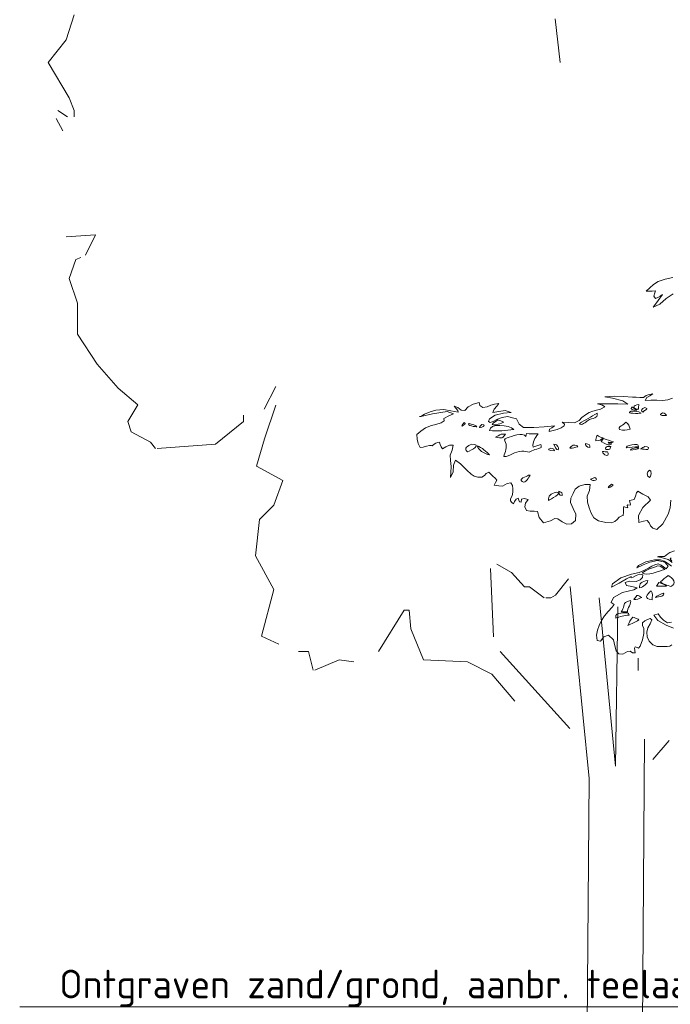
# Model space of a CAD drawing. Header units: metres. Extents: x 92403 to 95147, y 464428 to 465602.
# Tile 293 of 568: x 92443.56 to 92445.61, y 465229.39 to 465232.49. Entities that reach past the tile are written whole.
import ezdxf
from ezdxf import colors
from ezdxf.entities.mleader import LeaderData, LeaderLine
from ezdxf.math import Vec2, Vec3

# ---------------------------------------------------------------- set-up
doc = ezdxf.new("R2010")
doc.units = ezdxf.units.M
doc.layers.get('0').update_dxf_attribs({"linetype": 'CONTINUOUS'})
doc.layers.add('X-XX-AL-AANKLEDING-S', color=250, linetype='CONTINUOUS', lineweight=9)
doc.layers.add('X-XX-AL-DETAIL1-T18', color=7, linetype='CONTINUOUS', lineweight=18)
doc.styles.add('NLCS-ISO-M50-T18', font='NLCS-ISO.ttf', dxfattribs={"height": 0.09})

# ---------------------------------------------------------------- blocks, each defined once
blk = doc.blocks.new('boom 1')
at = {"color": 251, "true_color": 0x636466}
for p, q in [((-5.5711, 10.3309), (-5.4836, 10.5416)), ((-0.2083, 10.1381), (-0.2621, 10.508)), ((-5.7684, 10.1381), (-5.5711, 10.3309)), ((-5.5374, 9.8377), (-5.7684, 10.1381)), ((-5.4836, 9.7301), (-5.5374, 9.8377)), ((-5.5554, 9.6762), (-5.6629, 9.7301)), ((-5.4836, 9.6762), (-5.4836, 9.7301)), ((-5.6091, 9.5552), (-5.6786, 9.6605)), ((-5.2549, 8.6719), (-5.5711, 8.6563)), ((-5.3603, 8.4993), (-5.2549, 8.6719)), ((-5.5374, 8.302), (-5.4656, 8.4612)), ((-5.4656, 8.4612), (-5.4118, 8.4791)), ((-5.4499, 8.0912), (-5.5374, 8.302)), ((-5.4499, 7.8267), (-5.4499, 8.0912)), ((-5.2347, 7.5711), (-5.4499, 7.8267)), ((-5.0083, 7.3671), (-5.2347, 7.5711)), ((-3.4209, 7.1899), (-3.2954, 7.3828)), ((-4.7953, 7.2258), (-5.0083, 7.3671)), ((-4.9029, 7.0846), (-4.7953, 7.2258)), ((-3.6474, 7.0846), (-3.6474, 7.1384)), ((-4.8671, 6.9971), (-4.9029, 7.0846)), ((-3.9501, 6.8918), (-3.6474, 7.0846)), ((-4.6563, 6.9075), (-4.8671, 6.9971)), ((-4.6025, 6.8537), (-4.6563, 6.9075)), ((-4.5845, 6.8537), (-3.9501, 6.8918)), ((-0.7381, 5.8017), (-0.8951, 5.8712)), ((-0.9309, 5.2546), (-0.9645, 5.8354)), ((-0.5947, 5.6784), (-0.7381, 5.8017)), ((-0.2583, 5.6067), (-0.1171, 5.7456)), ((-0.5408, 5.6784), (-0.5947, 5.6784)), ((-0.3817, 5.5865), (-0.5408, 5.6784)), ((0.1078, 4.0489), (-0.1006, 5.6811)), ((-0.3637, 5.5865), (-0.3099, 5.5865)), ((-0.3099, 5.5865), (-0.2583, 5.6067)), ((0.3926, 4.1543), (0.2155, 5.5847)), ((-1.9017, 5.4811), (-2.182, 5.1291)), ((-1.8479, 5.4811), (-1.9017, 5.4811)), ((-1.83, 5.3219), (-1.8479, 5.4811)), ((0.3926, 4.1543), (0.4173, 5.5085)), ((-1.691, 5.0573), (-1.83, 5.3219)), ((-2.942, 5.1291), (-3.0474, 5.1291)), ((-2.8882, 4.9699), (-2.942, 5.1291)), ((-0.1014, 4.4745), (-0.8592, 5.1291)), ((-2.8725, 4.9699), (-2.608, 5.0573)), ((-2.608, 5.0573), (-2.4488, 5.0416)), ((-1.2134, 5.0416), (-1.691, 5.0573)), ((-0.9488, 4.9363), (-1.2134, 5.0416)), ((0.6392, 4.9681), (0.6392, 5.0735)), ((-0.7, 4.7054), (-0.9488, 4.9363)), ((0.684, 1.6293), (0.7087, 4.383)), ((0.7984, 4.2103), (0.9755, 4.3717)), ((0.0624, -0.023), (0.1078, 4.0489))]:
    blk.add_line(p, q, dxfattribs=at)
at = {"color": 251, "true_color": 0x636466, "flags": 128}
blk.add_lwpolyline([(-3.2959, 7.2249), (-3.4175, 6.9377), (-3.5059, 6.7056), (-3.2185, 6.5841), (-3.318, 6.3741), (-3.4728, 6.2526), (-3.517, 5.9432), (-3.318, 5.6559), (-3.4507, 5.2581), (-3.2627, 5.1918)], dxfattribs=at)
blk = doc.blocks.new('meerstammige boom')
at = {"color": 0, "lineweight": 0, "transparency": 33554559}
for points in [[(-2.43, 4.5155), (-2.4509, 4.5111), (-2.4729, 4.532), (-2.4878, 4.5569), (-2.5003, 4.5833), (-2.5228, 4.5719), (-2.5022, 4.5289), (-2.4574, 4.4935), (-2.42, 4.4691)], [(-2.429, 4.3372), (-2.4395, 4.3283), (-2.4537, 4.3256), (-2.4798, 4.3249), (-2.5055, 4.3255), (-2.5275, 4.338), (-2.5469, 4.3677), (-2.5573, 4.4019), (-2.5596, 4.4377), (-2.5547, 4.4713), (-2.5428, 4.5041), (-2.5329, 4.536), (-2.5413, 4.5465), (-2.5563, 4.5383), (-2.5702, 4.5265), (-2.5829, 4.5108), (-2.582, 4.4896), (-2.5757, 4.4666), (-2.5751, 4.427), (-2.5827, 4.3769), (-2.5939, 4.3274), (-2.6026, 4.3124), (-2.6109, 4.3181), (-2.6203, 4.3216), (-2.6239, 4.3112), (-2.6225, 4.293), (-2.6214, 4.2746), (-2.6347, 4.2755), (-2.6479, 4.2882), (-2.6619, 4.2857), (-2.6856, 4.2651), (-2.7072, 4.2686), (-2.7211, 4.2902), (-2.7268, 4.3296), (-2.7351, 4.378), (-2.7606, 4.4154), (-2.7845, 4.4021), (-2.8031, 4.3681), (-2.82, 4.371), (-2.8237, 4.4142), (-2.819, 4.4531), (-2.8096, 4.4911), (-2.7971, 4.5287), (-2.7817, 4.5658), (-2.7634, 4.6015), (-2.7422, 4.6343), (-2.7303, 4.6559), (-2.7466, 4.6706), (-2.734, 4.7109), (-2.6872, 4.7486), (-2.628, 4.7709), (-2.6108, 4.7861), (-2.6381, 4.7977), (-2.6662, 4.8062), (-2.6736, 4.8289), (-2.6508, 4.839), (-2.616, 4.8376), (-2.5953, 4.8498), (-2.5824, 4.869), (-2.5801, 4.8885), (-2.5976, 4.8935), (-2.6162, 4.8841), (-2.6314, 4.8694), (-2.6399, 4.865), (-2.643, 4.869), (-2.6426, 4.8753), (-2.667, 4.8565), (-2.7056, 4.8236), (-2.7443, 4.7908), (-2.7393, 4.8169), (-2.6959, 4.8639), (-2.6402, 4.8942), (-2.5997, 4.9062), (-2.5748, 4.9221), (-2.5516, 4.9423), (-2.5333, 4.957), (-2.5174, 4.967), (-2.5001, 4.9745), (-2.485, 4.966), (-2.4715, 4.9506), (-2.458, 4.9351), (-2.4471, 4.9573), (-2.4658, 4.989), (-2.5044, 5.0008), (-2.5443, 4.9882), (-2.5785, 4.9665), (-2.6126, 4.9445), (-2.6034, 4.9611), (-2.5641, 4.99), (-2.5195, 5.0073), (-2.4887, 5.0073), (-2.4678, 4.9968), (-2.4505, 4.9803), (-2.4299, 4.958)], [(-2.4316, 5.0219), (-2.4369, 5.0139), (-2.4288, 4.9973)], [(-2.4272, 4.9858), (-2.4367, 4.9985), (-2.4481, 5.0105), (-2.4658, 5.0183), (-2.4847, 5.0244), (-2.5032, 5.0316), (-2.4977, 5.0343), (-2.4822, 5.0343), (-2.4668, 5.0343), (-2.458, 5.0433), (-2.4491, 5.0542), (-2.4381, 5.0632), (-2.4148, 5.0767)], [(-2.4342, 5.4769), (-2.4376, 5.4148), (-2.4485, 5.3663), (-2.476, 5.2899), (-2.5077, 5.2441), (-2.5287, 5.2551), (-2.5409, 5.2743), (-2.5478, 5.2966), (-2.5578, 5.3157), (-2.5778, 5.3122), (-2.6017, 5.2998), (-2.6027, 5.3554), (-2.5808, 5.4185), (-2.5402, 5.4759), (-2.5529, 5.5018), (-2.5806, 5.5237), (-2.6069, 5.5472), (-2.6144, 5.533), (-2.6199, 5.5071), (-2.626, 5.4819), (-2.641, 5.4774), (-2.6498, 5.4726), (-2.6489, 5.4617), (-2.6453, 5.4448), (-2.6472, 5.4366), (-2.6602, 5.44), (-2.6633, 5.4345), (-2.6614, 5.4249), (-2.6594, 5.4153), (-2.6652, 5.4172), (-2.6729, 5.422), (-2.6806, 5.4267), (-2.6821, 5.4144), (-2.6821, 5.3976), (-2.6821, 5.3809), (-2.6839, 5.3565), (-2.6914, 5.352), (-2.7051, 5.3418), (-2.7161, 5.3235), (-2.7282, 5.3079), (-2.7443, 5.2984), (-2.7751, 5.3002), (-2.8126, 5.314), (-2.8383, 5.3359), (-2.8511, 5.3745), (-2.8624, 5.417), (-2.8716, 5.4598), (-2.8721, 5.5065), (-2.8607, 5.5521), (-2.857, 5.5986), (-2.8856, 5.5981), (-2.915, 5.5862), (-2.9353, 5.563), (-2.947, 5.5286), (-2.958, 5.4927), (-2.9606, 5.4572), (-2.9469, 5.4111), (-2.9319, 5.3649), (-2.9346, 5.3164), (-2.9544, 5.289), (-2.9787, 5.2885), (-3.0033, 5.3045), (-3.027, 5.3289), (-3.0425, 5.3331), (-3.0646, 5.3129), (-3.1015, 5.2981), (-3.1249, 5.3386), (-3.1335, 5.3878), (-3.1516, 5.3897), (-3.171, 5.3888), (-3.191, 5.3943), (-3.2001, 5.4229), (-3.1968, 5.4531), (-3.1829, 5.4815), (-3.2026, 5.4899), (-3.2167, 5.4833), (-3.2183, 5.4592), (-3.2272, 5.4636), (-3.232, 5.476), (-3.2344, 5.4916), (-3.2449, 5.484), (-3.2535, 5.4651), (-3.26, 5.4471), (-3.2688, 5.4578), (-3.2757, 5.47), (-3.2745, 5.486), (-3.2663, 5.5108), (-3.2624, 5.5378), (-3.2621, 5.5648), (-3.2645, 5.5926), (-3.2727, 5.6124), (-3.2926, 5.6065), (-3.3174, 5.5873), (-3.3361, 5.5883), (-3.3608, 5.5951), (-3.3534, 5.6156), (-3.3462, 5.6324), (-3.3547, 5.6499), (-3.3681, 5.6648), (-3.3787, 5.6801), (-3.3896, 5.6952), (-3.4023, 5.6863), (-3.4118, 5.6703), (-3.4259, 5.6577), (-3.4464, 5.6563), (-3.4655, 5.6657), (-3.4815, 5.6796), (-3.504, 5.7111), (-3.5367, 5.7617), (-3.5629, 5.792), (-3.5743, 5.7505), (-3.5758, 5.6998), (-3.5903, 5.6548), (-3.5889, 5.6927), (-3.5856, 5.7402), (-3.5897, 5.7874), (-3.5924, 5.8305), (-3.5818, 5.8685), (-3.5759, 5.9093), (-3.5952, 5.9089), (-3.6146, 5.8954), (-3.6325, 5.8805), (-3.6385, 5.8958), (-3.6434, 5.9141), (-3.6482, 5.9324), (-3.6584, 5.9306), (-3.6675, 5.9245), (-3.6748, 5.9161), (-3.6854, 5.9034), (-3.6893, 5.905), (-3.6994, 5.9072), (-3.7151, 5.9013), (-3.733, 5.8929), (-3.7489, 5.8905), (-3.7592, 5.9218), (-3.765, 5.9568), (-3.7673, 5.9921), (-3.7452, 6.0201), (-3.7204, 6.0442), (-3.69, 6.0631), (-3.6671, 6.0718), (-3.6385, 6.0847), (-3.6227, 6.1007), (-3.625, 6.1174), (-3.5991, 6.1396), (-3.5743, 6.1563), (-3.6076, 6.1736), (-3.6842, 6.1546), (-3.745, 6.1344), (-3.7268, 6.1532), (-3.6964, 6.1707), (-3.6672, 6.1833), (-3.6252, 6.1898), (-3.589, 6.18), (-3.55, 6.169), (-3.5518, 6.1819), (-3.5619, 6.2001), (-3.5703, 6.2144), (-3.5515, 6.2043), (-3.534, 6.1852), (-3.5139, 6.1823), (-3.4968, 6.2112), (-3.4709, 6.2307), (-3.4391, 6.2433), (-3.4356, 6.2196), (-3.4202, 6.2049), (-3.3979, 6.2102), (-3.3791, 6.2226), (-3.3583, 6.2313), (-3.337, 6.2378), (-3.3467, 6.2147), (-3.3607, 6.1924), (-3.368, 6.1668), (-3.3359, 6.1729), (-3.3036, 6.1811), (-3.2708, 6.1669), (-3.3112, 6.161), (-3.3549, 6.1457), (-3.3847, 6.115), (-3.3897, 6.0959), (-3.3814, 6.0869), (-3.3656, 6.0937), (-3.3436, 6.1122), (-3.318, 6.1264), (-3.2902, 6.1338), (-3.2437, 6.1166), (-3.2293, 6.0743), (-3.2069, 6.0484), (-3.153, 6.0479), (-3.0985, 6.0526), (-3.045, 6.0613), (-3.0577, 6.046), (-3.0701, 6.0358), (-3.0729, 6.0158), (-3.0512, 6.0232), (-3.0297, 6.0328), (-3.0099, 6.0453), (-2.9931, 6.0606), (-2.9912, 6.0732), (-3.0032, 6.0902), (-2.9699, 6.0858), (-2.9388, 6.0857), (-2.9152, 6.103), (-2.8999, 6.1261), (-2.882, 6.1473), (-2.8614, 6.1657), (-2.8425, 6.1771), (-2.823, 6.1848), (-2.8023, 6.1922), (-2.7798, 6.2093), (-2.7918, 6.2238), (-2.818, 6.235), (-2.7649, 6.2341), (-2.7118, 6.2331), (-2.659, 6.2324), (-2.686, 6.2583), (-2.7398, 6.278), (-2.7801, 6.2901), (-2.7316, 6.2951), (-2.6827, 6.2925), (-2.6346, 6.2872), (-2.6157, 6.2855), (-2.5967, 6.2843), (-2.5778, 6.2845), (-2.564, 6.2986), (-2.5474, 6.308), (-2.529, 6.3129), (-2.5434, 6.2967), (-2.5597, 6.283), (-2.5686, 6.2611), (-2.5382, 6.2619), (-2.5076, 6.2627), (-2.4775, 6.261), (-2.4496, 6.266), (-2.4245, 6.2797)], [(-2.4214, 7.0981), (-2.4589, 7.0633), (-2.492, 7.0187), (-2.5267, 6.9946), (-2.5093, 7.0294), (-2.4919, 7.0641), (-2.4781, 7.0931), (-2.4897, 7.0815), (-2.5013, 7.0699), (-2.5138, 7.0613), (-2.5222, 7.0806), (-2.5183, 7.1058), (-2.5139, 7.1233), (-2.5323, 7.1213), (-2.5506, 7.1193), (-2.5633, 7.1208), (-2.5439, 7.1462), (-2.5255, 7.1721), (-2.5006, 7.1953), (-2.4634, 7.2153), (-2.4228, 7.2276)]]:
    blk.add_lwpolyline(points, dxfattribs=at)
for points, knots in [([(-2.6388, 6.2091), (-2.6503, 6.1917), (-2.6282, 6.1846), (-2.6127, 6.183), (-2.6173, 6.1882), (-2.6317, 6.2091), (-2.6388, 6.2091)], [0, 0, 0, 0, 1, 1, 1, 2, 2, 2, 2]), ([(-2.6011, 6.2293), (-2.6365, 6.2248), (-2.6345, 6.1917), (-2.604, 6.1917), (-2.6032, 6.2042), (-2.6021, 6.2168), (-2.6011, 6.2293)], [0, 0, 0, 0, 1, 1, 1, 2, 2, 2, 2]), ([(-2.5693, 6.2062), (-2.5843, 6.1928), (-2.5977, 6.185), (-2.578, 6.1686), (-2.5742, 6.189), (-2.5453, 6.1903), (-2.5693, 6.2062)], [0, 0, 0, 0, 1, 1, 1, 2, 2, 2, 2]), ([(-2.8211, 6.1599), (-2.852, 6.1328), (-2.8828, 6.1059), (-2.9137, 6.0789), (-2.902, 6.0554), (-2.88, 6.0932), (-2.8712, 6.1009), (-2.8399, 6.1286), (-2.8171, 6.1145), (-2.8211, 6.1599)], [0, 0, 0, 0, 1, 1, 1, 2, 2, 2, 3, 3, 3, 3]), ([(-2.6417, 6.1772), (-2.6781, 6.1535), (-2.5981, 6.1589), (-2.5896, 6.1599), (-2.6066, 6.1772), (-2.616, 6.1755), (-2.6417, 6.1772)], [0, 0, 0, 0, 1, 1, 1, 2, 2, 2, 2]), ([(-2.4767, 6.1628), (-2.506, 6.1409), (-2.4761, 6.1425), (-2.4565, 6.1425), (-2.46, 6.1533), (-2.4657, 6.1585), (-2.4767, 6.1628)], [0, 0, 0, 0, 1, 1, 1, 2, 2, 2, 2]), ([(-3.7529, 6.1339), (-3.7509, 6.1339), (-3.749, 6.1339), (-3.7471, 6.1339), (-3.749, 6.1339), (-3.7509, 6.1339), (-3.7529, 6.1339)], [0, 0, 0, 0, 1, 1, 1, 2, 2, 2, 2]), ([(-3.3419, 6.1078), (-3.352, 6.0949), (-3.3656, 6.0867), (-3.3709, 6.0702), (-3.3536, 6.0611), (-3.3242, 6.0801), (-3.31, 6.0904), (-3.3207, 6.0962), (-3.3314, 6.102), (-3.3419, 6.1078)], [0, 0, 0, 0, 1, 1, 1, 2, 2, 2, 3, 3, 3, 3]), ([(-3.5185, 6.0875), (-3.5242, 6.0772), (-3.5285, 6.0708), (-3.53, 6.0586), (-3.5178, 6.0688), (-3.5047, 6.0739), (-3.5185, 6.0875)], [0, 0, 0, 0, 1, 1, 1, 2, 2, 2, 2]), ([(-3.4925, 6.0789), (-3.509, 6.0627), (-3.4558, 6.0528), (-3.4519, 6.0528), (-3.4519, 6.0655), (-3.4822, 6.0738), (-3.4925, 6.0789)], [0, 0, 0, 0, 1, 1, 1, 2, 2, 2, 2]), ([(-3.3853, 6.0238), (-3.3419, 6.0202), (-3.3002, 6.0213), (-3.258, 6.0325), (-3.2817, 6.0674), (-3.3853, 6.0853), (-3.3853, 6.0238)], [0, 0, 0, 0, 1, 1, 1, 2, 2, 2, 2]), ([(-2.6706, 6.0904), (-2.6788, 6.0662), (-2.7172, 6.0521), (-2.7024, 6.0325), (-2.6815, 6.02), (-2.6701, 6.029), (-2.6474, 6.0354), (-2.6498, 6.0548), (-2.6555, 6.0766), (-2.6706, 6.0904)], [0, 0, 0, 0, 1, 1, 1, 2, 2, 2, 3, 3, 3, 3]), ([(-3.3246, 5.9949), (-3.3342, 5.9872), (-3.3439, 5.9795), (-3.3535, 5.9718), (-3.3168, 5.9633), (-3.3171, 5.9606), (-3.3014, 5.9949), (-3.3092, 5.9949), (-3.3169, 5.9949), (-3.3246, 5.9949)], [0, 0, 0, 0, 1, 1, 1, 2, 2, 2, 3, 3, 3, 3]), ([(-3.1914, 6.0007), (-3.1925, 5.993), (-3.1934, 5.9852), (-3.1944, 5.9776), (-3.2103, 6.0111), (-3.2702, 5.9796), (-3.2928, 5.9659), (-3.3114, 5.9547), (-3.3074, 5.949), (-3.3014, 5.9299), (-3.2907, 5.8951), (-3.3046, 5.8541), (-3.31, 5.8184), (-3.2783, 5.8184), (-3.2522, 5.861), (-3.2159, 5.8616), (-3.2024, 5.8614), (-3.1893, 5.8586), (-3.177, 5.8531), (-3.1679, 5.8614), (-3.158, 5.8681), (-3.147, 5.8737), (-3.118, 5.8885), (-3.1086, 5.8799), (-3.1162, 5.9139), (-3.1297, 5.9071), (-3.1432, 5.9004), (-3.1567, 5.8937), (-3.161, 5.9323), (-3.1459, 5.9635), (-3.1306, 5.9978), (-3.1512, 5.9962), (-3.1712, 5.9977), (-3.1914, 6.0007)], [0, 0, 0, 0, 1, 1, 1, 2, 2, 2, 3, 3, 3, 4, 4, 4, 5, 5, 5, 6, 6, 6, 7, 7, 7, 8, 8, 8, 9, 9, 9, 10, 10, 10, 11, 11, 11, 11]), ([(-2.8211, 5.9862), (-2.8259, 5.971), (-2.8279, 5.959), (-2.8268, 5.9428), (-2.8033, 5.9462), (-2.8035, 5.9493), (-2.7893, 5.9659), (-2.8042, 5.9688), (-2.8099, 5.9776), (-2.8211, 5.9862)], [0, 0, 0, 0, 1, 1, 1, 2, 2, 2, 3, 3, 3, 3]), ([(-2.7863, 5.9603), (-2.7997, 5.9391), (-2.8071, 5.9417), (-2.7834, 5.9241), (-2.7685, 5.9128), (-2.7583, 5.9035), (-2.7429, 5.9198), (-2.7515, 5.9185), (-2.7583, 5.9224), (-2.7632, 5.9313), (-2.753, 5.9277), (-2.7434, 5.9285), (-2.7343, 5.9341), (-2.7516, 5.9428), (-2.769, 5.9515), (-2.7863, 5.9603)], [0, 0, 0, 0, 1, 1, 1, 2, 2, 2, 3, 3, 3, 4, 4, 4, 5, 5, 5, 5]), ([(-3.478, 5.9168), (-3.4999, 5.9035), (-3.5234, 5.8845), (-3.5011, 5.856), (-3.478, 5.8692), (-3.4218, 5.9168), (-3.478, 5.9168)], [0, 0, 0, 0, 1, 1, 1, 2, 2, 2, 2]), ([(-3.4489, 5.9024), (-3.4456, 5.8725), (-3.4144, 5.8396), (-3.3853, 5.8329), (-3.3992, 5.8515), (-3.4271, 5.8951), (-3.4489, 5.9024)], [0, 0, 0, 0, 1, 1, 1, 2, 2, 2, 2]), ([(-2.9455, 5.9081), (-2.954, 5.9026), (-2.9599, 5.8948), (-2.9629, 5.8849), (-2.9484, 5.8849), (-2.9357, 5.8917), (-2.9223, 5.8965), (-2.926, 5.9066), (-2.9338, 5.9104), (-2.9455, 5.9081)], [0, 0, 0, 0, 1, 1, 1, 2, 2, 2, 3, 3, 3, 3]), ([(-2.8818, 5.9226), (-2.8827, 5.9088), (-2.8754, 5.8908), (-2.8587, 5.8908), (-2.8587, 5.9144), (-2.8592, 5.9152), (-2.8818, 5.9226)], [0, 0, 0, 0, 1, 1, 1, 2, 2, 2, 2]), ([(-2.7574, 5.8993), (-2.7726, 5.8981), (-2.7784, 5.8894), (-2.7748, 5.8734), (-2.7504, 5.8734), (-2.7538, 5.8766), (-2.7487, 5.8993), (-2.7516, 5.8993), (-2.7545, 5.8993), (-2.7574, 5.8993)], [0, 0, 0, 0, 1, 1, 1, 2, 2, 2, 3, 3, 3, 3]), ([(-2.6243, 5.9139), (-2.6419, 5.9081), (-2.6677, 5.909), (-2.6677, 5.8878), (-2.6465, 5.8908), (-2.6253, 5.8937), (-2.604, 5.8965), (-2.604, 5.9146), (-2.6044, 5.9139), (-2.6243, 5.9139)], [0, 0, 0, 0, 1, 1, 1, 2, 2, 2, 3, 3, 3, 3]), ([(-2.6185, 5.8878), (-2.6252, 5.8852), (-2.6446, 5.8803), (-2.6446, 5.8704), (-2.6351, 5.8709), (-2.6011, 5.873), (-2.6011, 5.8878), (-2.6069, 5.8878), (-2.6127, 5.8878), (-2.6185, 5.8878)], [0, 0, 0, 0, 1, 1, 1, 2, 2, 2, 3, 3, 3, 3]), ([(-2.5693, 5.8993), (-2.5771, 5.8927), (-2.5847, 5.8859), (-2.5926, 5.8792), (-2.5799, 5.8773), (-2.5674, 5.8753), (-2.5549, 5.8734), (-2.5439, 5.8897), (-2.5524, 5.8962), (-2.5693, 5.8993)], [0, 0, 0, 0, 1, 1, 1, 2, 2, 2, 3, 3, 3, 3]), ([(-2.7661, 5.856), (-2.7748, 5.8569), (-2.7834, 5.8579), (-2.7922, 5.8589), (-2.7922, 5.8466), (-2.7818, 5.8334), (-2.7718, 5.827), (-2.7603, 5.8308), (-2.7583, 5.8404), (-2.7661, 5.856)], [0, 0, 0, 0, 1, 1, 1, 2, 2, 2, 3, 3, 3, 3]), ([(-2.5461, 5.7114), (-2.5619, 5.7035), (-2.5619, 5.6617), (-2.5461, 5.6535), (-2.5369, 5.6583), (-2.5316, 5.7114), (-2.5461, 5.7114)], [0, 0, 0, 0, 1, 1, 1, 2, 2, 2, 2]), ([(-3.1799, 5.6737), (-3.1928, 5.6557), (-3.2352, 5.6471), (-3.2143, 5.6228), (-3.1958, 5.6011), (-3.1774, 5.6612), (-3.1713, 5.6737), (-3.1742, 5.6737), (-3.177, 5.6737), (-3.1799, 5.6737)], [0, 0, 0, 0, 1, 1, 1, 2, 2, 2, 3, 3, 3, 3]), ([(-2.8326, 5.6535), (-2.8404, 5.6496), (-2.8481, 5.6457), (-2.8558, 5.6418), (-2.84, 5.6186), (-2.8094, 5.6379), (-2.8326, 5.6535)], [0, 0, 0, 0, 1, 1, 1, 2, 2, 2, 2]), ([(-3.0352, 5.5378), (-3.0676, 5.5268), (-3.076, 5.5095), (-3.0757, 5.4741), (-3.0685, 5.4801), (-2.9942, 5.5378), (-3.0352, 5.5378)], [0, 0, 0, 0, 1, 1, 1, 2, 2, 2, 2]), ([(-3.0207, 5.5463), (-3.0189, 5.526), (-3.0254, 5.5162), (-3.0034, 5.5117), (-3.0034, 5.5291), (-3.005, 5.5386), (-3.0207, 5.5463)], [0, 0, 0, 0, 1, 1, 1, 2, 2, 2, 2]), ([(-2.5028, 4.959), (-2.5302, 4.9418), (-2.5635, 4.9305), (-2.5838, 4.9041), (-2.5577, 4.8778), (-2.4981, 4.9173), (-2.4652, 4.9301), (-2.48, 4.9449), (-2.4818, 4.959), (-2.5028, 4.959)], [0, 0, 0, 0, 1, 1, 1, 2, 2, 2, 3, 3, 3, 3]), ([(-2.4477, 4.8839), (-2.4613, 4.8674), (-2.4748, 4.851), (-2.4882, 4.8345), (-2.4803, 4.8183), (-2.4487, 4.8063), (-2.4333, 4.7969), (-2.4011, 4.819), (-2.4209, 4.8667), (-2.4477, 4.8839)], [0, 0, 0, 0, 1, 1, 1, 2, 2, 2, 3, 3, 3, 3]), ([(-2.5549, 4.8432), (-2.5882, 4.8392), (-2.5999, 4.8184), (-2.5982, 4.7853), (-2.5764, 4.7964), (-2.5549, 4.8185), (-2.5549, 4.8432)], [0, 0, 0, 0, 1, 1, 1, 2, 2, 2, 2]), ([(-2.497, 4.8288), (-2.5008, 4.8192), (-2.5046, 4.8095), (-2.5085, 4.7999), (-2.4912, 4.7999), (-2.4738, 4.7999), (-2.4565, 4.7999), (-2.4631, 4.8132), (-2.4845, 4.8211), (-2.497, 4.8288)], [0, 0, 0, 0, 1, 1, 1, 2, 2, 2, 3, 3, 3, 3]), ([(-2.5375, 4.7622), (-2.5582, 4.7337), (-2.5806, 4.6984), (-2.5317, 4.6928), (-2.5317, 4.7091), (-2.5265, 4.7491), (-2.5375, 4.7622)], [0, 0, 0, 0, 1, 1, 1, 2, 2, 2, 2]), ([(-2.6127, 4.7275), (-2.6176, 4.7169), (-2.6224, 4.7064), (-2.6271, 4.6956), (-2.6153, 4.6898), (-2.5977, 4.7046), (-2.5867, 4.7102), (-2.5975, 4.7173), (-2.5994, 4.7275), (-2.6127, 4.7275)], [0, 0, 0, 0, 1, 1, 1, 2, 2, 2, 3, 3, 3, 3]), ([(-2.4738, 4.7448), (-2.4893, 4.7333), (-2.5055, 4.7288), (-2.5143, 4.7102), (-2.4956, 4.7152), (-2.4597, 4.7259), (-2.4738, 4.7448)], [0, 0, 0, 0, 1, 1, 1, 2, 2, 2, 2]), ([(-2.6618, 4.5973), (-2.662, 4.6163), (-2.6394, 4.6769), (-2.6446, 4.6869), (-2.6703, 4.6719), (-2.6767, 4.675), (-2.6802, 4.6451), (-2.6821, 4.6281), (-2.6883, 4.6132), (-2.6937, 4.5973), (-2.6832, 4.5973), (-2.6726, 4.5973), (-2.6618, 4.5973)], [0, 0, 0, 0, 1, 1, 1, 2, 2, 2, 3, 3, 3, 4, 4, 4, 4]), ([(-2.6851, 4.5886), (-2.7221, 4.583), (-2.7226, 4.5854), (-2.7226, 4.5481), (-2.7012, 4.5608), (-2.6786, 4.5698), (-2.6532, 4.5714), (-2.6532, 4.5954), (-2.6648, 4.5886), (-2.6851, 4.5886)], [0, 0, 0, 0, 1, 1, 1, 2, 2, 2, 3, 3, 3, 3]), ([(-2.6329, 4.5567), (-2.646, 4.5368), (-2.6523, 4.5127), (-2.659, 4.4902), (-2.6397, 4.5047), (-2.6204, 4.5192), (-2.6011, 4.5336), (-2.6011, 4.5403), (-2.6277, 4.5534), (-2.6329, 4.5567)], [0, 0, 0, 0, 1, 1, 1, 2, 2, 2, 3, 3, 3, 3])]:
    blk.add_open_spline(points, degree=3, knots=knots, dxfattribs=at)
for points in [[(-3.4258, 6.0702), (-3.4705, 6.0163), (-3.3816, 6.0702), (-3.4258, 6.0702)], [(-3.0439, 5.8648), (-3.0483, 5.9086), (-3.1121, 5.8648), (-3.0439, 5.8648)], [(-3.0468, 5.9168), (-3.0235, 5.8174), (-3.0059, 5.9085), (-3.0468, 5.9168)], [(-2.7459, 5.6014), (-2.799, 5.5394), (-2.7101, 5.6014), (-2.7459, 5.6014)]]:
    blk.add_open_spline(points, degree=3, dxfattribs=at)
blk = doc.blocks.new('_DotSmall')
at = {"const_width": 0.5}
blk.add_lwpolyline([(-0.0625, 0, 1), (0.0625, 0, 1)], format="xyb", close=True, dxfattribs=at)

msp = doc.modelspace()

# ---------------------------------------------------------------- block references
at = {"layer": 'X-XX-AL-AANKLEDING-S', "color": 251, "true_color": 0x636466}
for name, p, xscale, yscale, zscale in [('boom 1', (92445.324224, 465228.605811), 0.29, 0.37, 0.3972617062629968), ('meerstammige boom', (92447.072516, 465228.789158), 0.6, 0.4, 0.5)]:
    msp.add_blockref(name, p, dxfattribs=dict(at, xscale=xscale, yscale=yscale, zscale=zscale))

# ---------------------------------------------------------------- leaders
at = {"layer": 'X-XX-AL-DETAIL1-T18'}
ml = msp.add_multileader_mtext('Standard', dxfattribs=at)
ml.set_content('{\\C256;Ontgraven zand/grond, aanbr. teelaarde 60 cm}', color=10, style='NLCS-ISO-M50-T18')
ml.set_leader_properties(color=256, lineweight=-1)
ml.set_arrow_properties(name='DOTSMALL')
ml.build(insert=Vec2(0, 0))
ml.multileader.update_dxf_attribs({"text_left_attachment_type": 5, "text_right_attachment_type": 5, "dogleg_length": 0.09, "arrow_head_size": 0.2})
ctx = ml.context
ctx.base_point, ctx.char_height, ctx.arrow_head_size, ctx.landing_gap_size, ctx.plane_origin = Vec3(92443.641758, 465229.3852), 0.09, 0.2, 0.045, Vec3(92446.400258, 465229.347912)
ctx.left_attachment, ctx.right_attachment = 5, 5
notes = []
notes.append((ctx, [(0, (1, 1, 0), (92446.400258, 465229.3852), (-1, 0), 0.09, [(0, [(92446.400258, 465228.448068)], 0, [])])]))
ctx.mtext.insert, ctx.mtext.flow_direction = Vec3(92443.686758, 465229.5022), 5
for ctx, leaders in notes:
    for number, flags, end, landing, length, lines in leaders:
        leader = LeaderData()
        leader.index, (leader.has_last_leader_line, leader.has_dogleg_vector, leader.attachment_direction) = number, flags
        leader.last_leader_point, leader.dogleg_vector, leader.dogleg_length = Vec3(end), Vec3(landing), length
        for number, points, colour, breaks in lines:
            line = LeaderLine()
            line.index, line.vertices, line.color, line.breaks = number, Vec3.list(points), colors.encode_raw_color(colour), breaks
            leader.lines.append(line)
        ctx.leaders.append(leader)

doc.saveas('drawing.dxf')
